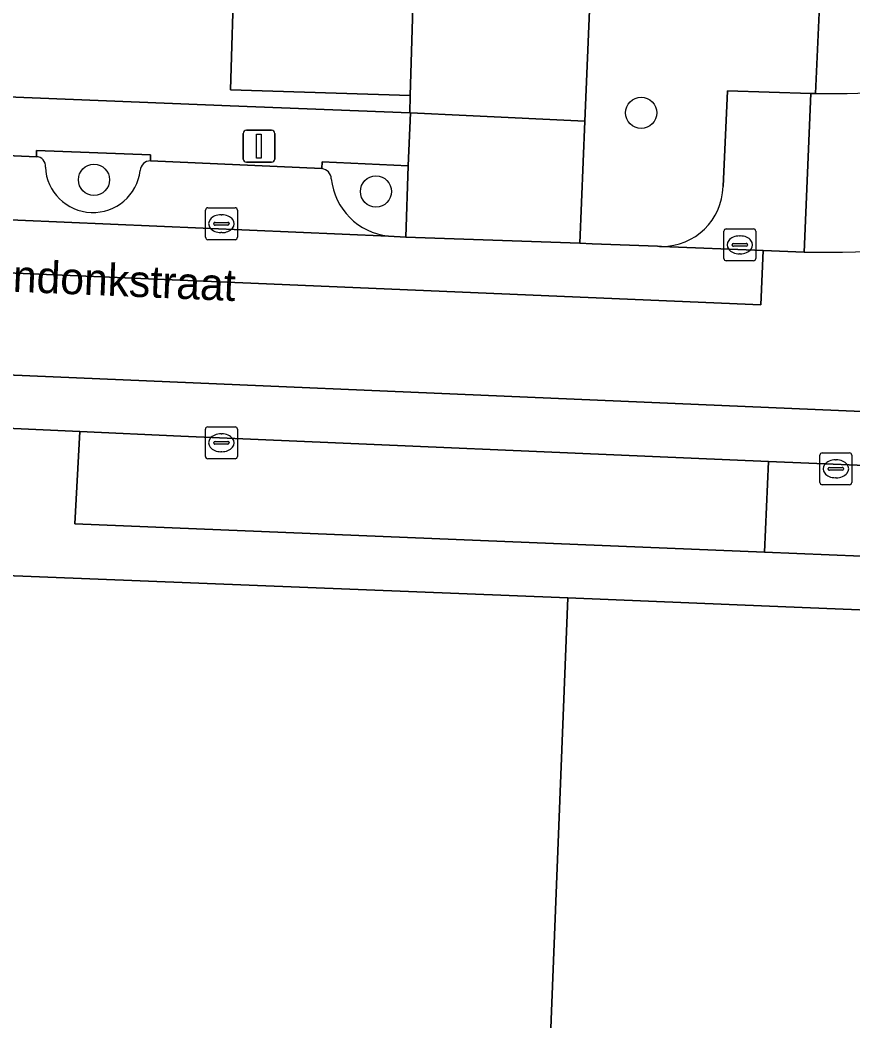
# Model space of a CAD drawing. Extents: x 160732 to 162107, y 387428 to 388479.
# Drawn here: x 161461.38 to 161487.49, y 387659.03 to 387690.41 of the extents above; entities that cross this region are included whole.
import ezdxf

# ---------------------------------------------------------------- set-up
doc = ezdxf.new("R2010")
doc.units = 0
for name, color, linetype in [('IMGEO_Boom', 7, 'Continuous'), ('IMGEO_Erf', 7, 'Continuous'), ('IMGEO_Groenvoorziening', 7, 'Continuous'), ('IMGEO_Kolk', 7, 'Continuous'), ('IMGEO_Lichtmast', 7, 'Continuous'), ('IMGEO_Muur', 7, 'Continuous'), ('IMGEO_Openbare_ruimte_label', 7, 'Continuous'), ('IMGEO_Pand', 7, 'Continuous'), ('IMGEO_Parkeervlak_open', 7, 'Continuous'), ('IMGEO_Rijbaan_lokaal_gesloten', 7, 'Continuous'), ('IMGEO_Rijbaan_lokaal_open', 7, 'Continuous'), ('IMGEO_Voetpad_open', 7, 'Continuous')]:
    doc.layers.add(name, color=color, linetype=linetype)

msp = doc.modelspace()

# ---------------------------------------------------------------- linework, layer by layer
at = {"layer": 'IMGEO_Boom'}
for centre in [(161480.854, 387687.502), (161463.698, 387685.403), (161472.539, 387685.036)]:
    msp.add_circle(centre, 0.489, dxfattribs=at)
at = {"layer": 'IMGEO_Erf'}
msp.add_lwpolyline([(161447.47, 387738.89), (161446.779, 387735.336), (161446.319, 387731.979), (161445.924, 387728.724), (161445.401, 387722.742), (161444.093, 387689.215), (161448.639, 387688.998), (161455.818, 387688.559), (161455.805, 387688.213), (161467.964, 387687.726), (161473.596, 387687.501), (161473.612, 387688.049), (161467.979, 387688.221), (161468.21, 387695.799), (161473.843, 387695.627), (161473.858, 387696.002), (161468.392, 387696.212), (161468.59, 387701.363), (161469.112, 387714.945), (161474.59, 387714.734), (161475.125, 387728.421)], dxfattribs=at)
msp.add_lwpolyline([(161497.448, 387671.514), (161490.535, 387671.802), (161484.876, 387672.038), (161478.557, 387672.301), (161477.884, 387655.365), (161477.836, 387654.166), (161482.063, 387653.998), (161484.89, 387651.834), (161484.843, 387650.665), (161486.042, 387650.617), (161496.573, 387650.2), (161496.787, 387655.405), (161496.952, 387659.433)], close=True, dxfattribs=at)
at = {"layer": 'IMGEO_Groenvoorziening'}
for points in [[(161486.494, 387692.023), (161486.236, 387692.033), (161480.04, 387692.285), (161479.566, 387692.304), (161479.562, 387692.208), (161479.292, 387692.211), (161479.089, 387687.241), (161478.933, 387683.412), (161479.321, 387683.397), (161481.362, 387683.318), (161481.427, 387683.315), (161481.492, 387683.313)], [(161483.423, 387685.19), (161483.565, 387688.19), (161486.169, 387688.112), (161486.323, 387688.108), (161486.494, 387692.023)], [(161465.471, 387685.997), (161465.475, 387686.19), (161461.9, 387686.318), (161461.891, 387686.127)], [(161473.549, 387685.837), (161470.852, 387685.965), (161470.84, 387685.752)], [(161472.928, 387683.64), (161473.478, 387683.607), (161473.549, 387685.837)]]:
    msp.add_lwpolyline(points, dxfattribs=at)
for centre, radius, start, end in [((161461.889, 387685.839), 0.288, 352.5079, 89.5888), ((161465.463, 387685.683), 0.314, 88.5825, 178.3113), ((161463.666, 387685.871), 1.494, 182.6348, 353.1302), ((161470.805, 387685.419), 0.335, 2.8745, 83.9587), ((161473.143, 387685.643), 2.015, 185.9009, 263.8754), ((161481.495, 387685.242), 1.929, 269.9083, 358.4669)]:
    msp.add_arc(centre, radius, start, end, dxfattribs=at)
at = {"layer": 'IMGEO_Kolk'}
for p, q in [((161467.194, 387683.6), (161467.194, 387684.452)), ((161467.269, 387684.526), (161468.121, 387684.526)), ((161467.682, 387684.306), (161467.707, 387684.306)), ((161468.195, 387684.452), (161468.195, 387683.6)), ((161467.453, 387684.02), (161467.453, 387684.032)), ((161467.891, 387683.983), (161467.493, 387683.983)), ((161467.496, 387684.069), (161467.894, 387684.069)), ((161467.937, 387684.032), (161467.937, 387684.02)), ((161467.705, 387683.746), (161467.68, 387683.746)), ((161483.447, 387682.937), (161483.447, 387683.789)), ((161483.522, 387683.863), (161484.374, 387683.863)), ((161484.448, 387683.789), (161484.448, 387682.937)), ((161468.121, 387683.526), (161467.269, 387683.526)), ((161483.706, 387683.357), (161483.706, 387683.369)), ((161483.749, 387683.406), (161484.147, 387683.406)), ((161483.935, 387683.643), (161483.96, 387683.643)), ((161484.19, 387683.369), (161484.19, 387683.357)), ((161484.144, 387683.32), (161483.746, 387683.32)), ((161483.958, 387683.083), (161483.933, 387683.083)), ((161484.374, 387682.863), (161483.522, 387682.863)), ((161467.193, 387676.732), (161467.193, 387677.584)), ((161467.268, 387677.658), (161468.12, 387677.658)), ((161467.681, 387677.438), (161467.706, 387677.438)), ((161468.194, 387677.584), (161468.194, 387676.732)), ((161467.452, 387677.152), (161467.452, 387677.164)), ((161467.89, 387677.115), (161467.492, 387677.115)), ((161467.495, 387677.201), (161467.893, 387677.201)), ((161467.936, 387677.164), (161467.936, 387677.152)), ((161467.704, 387676.878), (161467.679, 387676.878)), ((161486.458, 387675.916), (161486.458, 387676.768)), ((161486.533, 387676.842), (161487.385, 387676.842)), ((161487.459, 387676.768), (161487.459, 387675.916)), ((161468.12, 387676.658), (161467.268, 387676.658)), ((161486.946, 387676.622), (161486.971, 387676.622)), ((161486.717, 387676.336), (161486.717, 387676.348)), ((161487.155, 387676.299), (161486.757, 387676.299)), ((161486.76, 387676.385), (161487.158, 387676.385)), ((161487.201, 387676.348), (161487.201, 387676.336)), ((161487.385, 387675.842), (161486.533, 387675.842)), ((161486.969, 387676.062), (161486.944, 387676.062))]:
    msp.add_line(p, q, dxfattribs=at)
for points in [[(161467.194, 387683.6), (161467.194, 387684.452)], [(161467.269, 387684.526), (161468.121, 387684.526)], [(161468.195, 387684.452), (161468.195, 387683.6)], [(161483.447, 387682.937), (161483.447, 387683.789)], [(161483.522, 387683.863), (161484.374, 387683.863)], [(161484.448, 387683.789), (161484.448, 387682.937)], [(161468.121, 387683.526), (161467.269, 387683.526)], [(161484.374, 387682.863), (161483.522, 387682.863)], [(161467.193, 387676.732), (161467.193, 387677.584)], [(161467.268, 387677.658), (161468.12, 387677.658)], [(161468.194, 387677.584), (161468.194, 387676.732)], [(161486.458, 387675.916), (161486.458, 387676.768)], [(161486.533, 387676.842), (161487.385, 387676.842)], [(161487.459, 387676.768), (161487.459, 387675.916)], [(161468.12, 387676.658), (161467.268, 387676.658)], [(161487.385, 387675.842), (161486.533, 387675.842)]]:
    msp.add_lwpolyline(points, dxfattribs=at)
for centre, radius, start, end in [((161467.271, 387684.45), 0.0765, 91.552, 178.448), ((161467.271, 387684.45), 0.0765, 91.552, 178.448), ((161468.119, 387684.45), 0.0765, 1.552, 88.448), ((161468.119, 387684.45), 0.0765, 1.552, 88.448), ((161467.493, 387684.029), 0.0403, 85.8775, 175.7526), ((161467.49, 387684.019), 0.0366, 178.938, 274.7102), ((161467.894, 387684.026), 0.043, 264.8664, 352.4533), ((161467.898, 387684.031), 0.0386, 1.7309, 96.639), ((161483.524, 387683.787), 0.0765, 91.552, 178.448), ((161483.524, 387683.787), 0.0765, 91.552, 178.448), ((161484.372, 387683.787), 0.0765, 1.552, 88.448), ((161484.372, 387683.787), 0.0765, 1.552, 88.448), ((161467.271, 387683.602), 0.0765, 181.552, 268.448), ((161467.271, 387683.602), 0.0765, 181.552, 268.448), ((161468.119, 387683.602), 0.0765, 271.552, 358.448), ((161468.119, 387683.602), 0.0765, 271.552, 358.448), ((161483.746, 387683.366), 0.0403, 85.8775, 175.7526), ((161483.743, 387683.356), 0.0366, 178.938, 274.7102), ((161484.147, 387683.363), 0.043, 264.8664, 352.4533), ((161484.151, 387683.368), 0.0386, 1.7309, 96.639), ((161483.524, 387682.939), 0.0765, 181.552, 268.448), ((161483.524, 387682.939), 0.0765, 181.552, 268.448), ((161484.372, 387682.939), 0.0765, 271.552, 358.448), ((161484.372, 387682.939), 0.0765, 271.552, 358.448), ((161467.27, 387677.582), 0.0765, 91.552, 178.448), ((161467.27, 387677.582), 0.0765, 91.552, 178.448), ((161468.118, 387677.582), 0.0765, 1.552, 88.448), ((161468.118, 387677.582), 0.0765, 1.552, 88.448), ((161467.492, 387677.161), 0.0403, 85.8775, 175.7526), ((161467.489, 387677.151), 0.0366, 178.938, 274.7102), ((161467.893, 387677.158), 0.043, 264.8664, 352.4533), ((161467.897, 387677.163), 0.0386, 1.7309, 96.639), ((161486.535, 387676.766), 0.0765, 91.552, 178.448), ((161486.535, 387676.766), 0.0765, 91.552, 178.448), ((161487.383, 387676.766), 0.0765, 1.552, 88.448), ((161487.383, 387676.766), 0.0765, 1.552, 88.448), ((161467.27, 387676.734), 0.0765, 181.552, 268.448), ((161467.27, 387676.734), 0.0765, 181.552, 268.448), ((161468.118, 387676.734), 0.0765, 271.552, 358.448), ((161468.118, 387676.734), 0.0765, 271.552, 358.448), ((161486.757, 387676.345), 0.0403, 85.8775, 175.7526), ((161486.754, 387676.335), 0.0366, 178.938, 274.7102), ((161487.158, 387676.342), 0.043, 264.8664, 352.4533), ((161487.162, 387676.347), 0.0386, 1.7309, 96.639), ((161486.535, 387675.918), 0.0765, 181.552, 268.448), ((161486.535, 387675.918), 0.0765, 181.552, 268.448), ((161487.383, 387675.918), 0.0765, 271.552, 358.448), ((161487.383, 387675.918), 0.0765, 271.552, 358.448)]:
    msp.add_arc(centre, radius, start, end, dxfattribs=at)
for centre, major_axis, ratio, start_param, end_param in [((161467.681, 387684.026), (-0.387, 0.002), 0.722429, 4.712389, 7.853982), ((161467.706, 387684.026), (-0.39, 0.002), 0.717154, 1.570796, 4.712389), ((161483.934, 387683.363), (-0.387, 0.002), 0.722429, 4.712389, 7.853982), ((161483.959, 387683.363), (-0.39, 0.002), 0.717154, 1.570796, 4.712389), ((161467.68, 387677.158), (-0.387, 0.002), 0.722429, 4.712389, 7.853982), ((161467.705, 387677.158), (-0.39, 0.002), 0.717154, 1.570796, 4.712389), ((161486.945, 387676.342), (-0.387, 0.002), 0.722429, 4.712389, 7.853982), ((161486.97, 387676.342), (-0.39, 0.002), 0.717154, 1.570796, 4.712389)]:
    msp.add_ellipse(centre, major_axis=major_axis, ratio=ratio, start_param=start_param, end_param=end_param, dxfattribs=at)
at = {"layer": 'IMGEO_Lichtmast'}
for p, q in [((161468.375, 387686.054), (161468.375, 387686.854)), ((161468.375, 387686.854), (161468.375, 387686.054)), ((161468.475, 387686.954), (161469.265, 387686.954)), ((161469.265, 387686.954), (161468.475, 387686.954)), ((161469.365, 387686.854), (161469.365, 387686.054)), ((161469.365, 387686.054), (161469.365, 387686.854)), ((161469.265, 387685.954), (161468.475, 387685.954)), ((161468.475, 387685.954), (161469.265, 387685.954))]:
    msp.add_line(p, q, dxfattribs=at)
msp.add_lwpolyline([(161468.795, 387686.829), (161468.945, 387686.829), (161468.945, 387686.079), (161468.795, 387686.079), (161468.795, 387686.829)], dxfattribs=at)
for centre, start, end in [((161468.475, 387686.854), 90, 180), ((161468.475, 387686.854), 90, 180), ((161469.265, 387686.854), 0, 90), ((161469.265, 387686.854), 360, 90), ((161468.475, 387686.054), 180, 270), ((161468.475, 387686.054), 180, 270), ((161469.265, 387686.054), 270, 0), ((161469.265, 387686.054), 270, 0)]:
    msp.add_arc(centre, 0.1, start, end, dxfattribs=at)
at = {"layer": 'IMGEO_Muur'}
msp.add_lwpolyline([(161455.805, 387688.213), (161467.964, 387687.726)], dxfattribs=at)
at = {"layer": 'IMGEO_Pand'}
msp.add_lwpolyline([(161473.843, 387695.627), (161468.21, 387695.799), (161467.979, 387688.221), (161473.612, 387688.049)], close=True, dxfattribs=at)
msp.add_lwpolyline([(161477.884, 387655.365), (161478.557, 387672.301), (161460.402, 387673.023), (161452.927, 387673.32), (161448.387, 387673.501), (161448.158, 387667.737), (161448.098, 387666.226), (161446.264, 387620.149)], dxfattribs=at)
at = {"layer": 'IMGEO_Parkeervlak_open'}
for points in [[(161481.492, 387683.313), (161484.684, 387683.184), (161485.963, 387683.136), (161486.169, 387688.112)], [(161486.169, 387688.112), (161483.565, 387688.19), (161483.423, 387685.19)], [(161461.891, 387686.127), (161456.528, 387686.366)], [(161470.84, 387685.752), (161465.471, 387685.997)], [(161445.319, 387684.827), (161472.928, 387683.64)]]:
    msp.add_lwpolyline(points, dxfattribs=at)
msp.add_lwpolyline([(161484.844, 387676.576), (161466.42, 387677.361), (161463.252, 387677.507), (161463.099, 387674.622), (161484.717, 387673.733)], close=True, dxfattribs=at)
for centre, radius, start, end in [((161461.889, 387685.839), 0.288, 352.5079, 89.5888), ((161465.463, 387685.683), 0.314, 88.5825, 178.3113), ((161463.666, 387685.871), 1.494, 182.6348, 353.1302), ((161470.805, 387685.419), 0.335, 2.8745, 83.9587), ((161473.143, 387685.643), 2.015, 185.9009, 263.8754), ((161481.495, 387685.242), 1.929, 269.9083, 358.4669)]:
    msp.add_arc(centre, radius, start, end, dxfattribs=at)
at = {"layer": 'IMGEO_Rijbaan_lokaal_gesloten'}
msp.add_lwpolyline([(161485.963, 387683.136), (161484.684, 387683.184), (161484.609, 387681.487), (161444.489, 387683.19), (161444.369, 387680.004), (161497.523, 387677.72), (161503.172, 387678.614), (161506.474, 387679.964), (161510.527, 387682.438), (161512.024, 387683.414)], dxfattribs=at)
msp.add_arc((161486.528, 387715.942), 32.811, 269.0137, 280.2423, dxfattribs=at)
at = {"layer": 'IMGEO_Rijbaan_lokaal_open'}
for points in [[(161480.423, 387711.121), (161481.181, 387729.656), (161479.816, 387729.377), (161475.125, 387728.421), (161474.59, 387714.734), (161474.058, 387701.128), (161473.858, 387696.002), (161473.843, 387695.627), (161473.612, 387688.049), (161473.596, 387687.501), (161473.622, 387687.5), (161475.364, 387687.418), (161479.089, 387687.241), (161479.292, 387692.211), (161479.562, 387692.208), (161479.566, 387692.304)], [(161479.089, 387687.241), (161475.364, 387687.418), (161473.622, 387687.5), (161473.549, 387685.837), (161473.478, 387683.607), (161478.933, 387683.412)]]:
    msp.add_lwpolyline(points, close=True, dxfattribs=at)
for points in [[(161444.489, 387683.19), (161484.609, 387681.487), (161484.684, 387683.184), (161481.492, 387683.313), (161481.427, 387683.315), (161481.362, 387683.318), (161479.321, 387683.397), (161478.933, 387683.412), (161473.478, 387683.607), (161472.928, 387683.64), (161445.319, 387684.827), (161444.583, 387684.85), (161443.581, 387684.9)], [(161442.693, 387678.386), (161443.383, 387678.36), (161446.634, 387678.205), (161453.106, 387677.976), (161463.252, 387677.507), (161466.42, 387677.361), (161484.844, 387676.576), (161490.915, 387676.317), (161495.906, 387676.104), (161497.447, 387676.036), (161497.523, 387677.72), (161444.369, 387680.004), (161444.489, 387683.19)]]:
    msp.add_lwpolyline(points, dxfattribs=at)
at = {"layer": 'IMGEO_Voetpad_open'}
for points in [[(161491.899, 387691.804), (161486.494, 387692.023), (161486.323, 387688.108)], [(161486.323, 387688.108), (161486.169, 387688.112), (161485.963, 387683.136)]]:
    msp.add_lwpolyline(points, dxfattribs=at)
for points in [[(161455.805, 387688.213), (161455.818, 387688.559), (161448.639, 387688.998), (161444.093, 387689.215), (161444.677, 387687.048), (161447.578, 387686.937), (161447.575, 387686.748), (161452.955, 387686.508), (161452.981, 387686.709), (161456.51, 387686.563), (161456.528, 387686.366), (161461.891, 387686.127), (161461.9, 387686.318), (161465.475, 387686.19), (161465.471, 387685.997), (161470.84, 387685.752), (161470.852, 387685.965), (161473.549, 387685.837), (161473.622, 387687.5), (161473.596, 387687.501), (161467.964, 387687.726)], [(161463.099, 387674.622), (161463.252, 387677.507), (161453.106, 387677.976), (161453.006, 387675.481), (161453.003, 387675.418), (161453.002, 387675.391), (161453, 387675.341), (161460.476, 387675.07), (161460.402, 387673.023), (161478.557, 387672.301), (161484.876, 387672.038), (161490.535, 387671.802), (161497.448, 387671.514), (161497.514, 387673.007), (161495.775, 387673.075), (161495.775, 387673.279), (161490.801, 387673.483), (161484.717, 387673.733)], [(161490.915, 387676.317), (161484.844, 387676.576), (161484.717, 387673.733), (161490.801, 387673.483)]]:
    msp.add_lwpolyline(points, close=True, dxfattribs=at)
for centre, radius, start, end in [((161486.806, 387709.549), 21.446, 268.7088, 282.8421), ((161486.806, 387709.549), 21.446, 268.7088, 282.8421), ((161486.528, 387715.942), 32.811, 269.0137, 280.2423)]:
    msp.add_arc(centre, radius, start, end, dxfattribs=at)

# ---------------------------------------------------------------- texts
at = {"layer": 'IMGEO_Openbare_ruimte_label'}
msp.add_text('Grobbendonkstraat', height=1, rotation=357.5926, dxfattribs=at).set_placement((161456.683, 387682.083))

doc.saveas('drawing.dxf')
